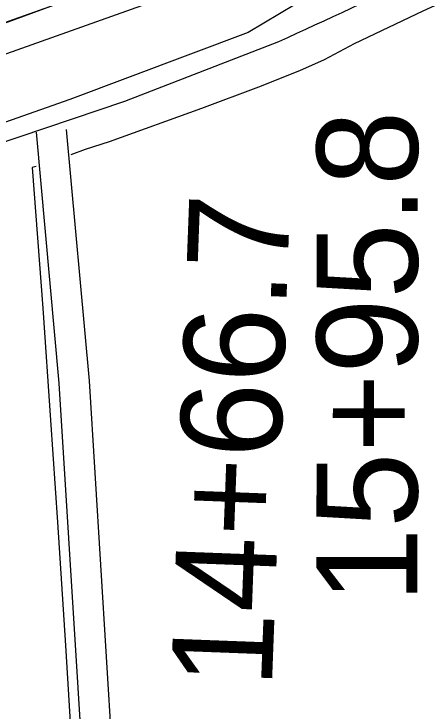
# Model space of a CAD drawing. Extents: x 3598634 to 3636690, y 517270 to 542944.
# Drawn here: x 3616071 to 3616487, y 533016 to 533706 of the extents above; entities that cross this region are included whole.
import ezdxf

# ---------------------------------------------------------------- set-up
doc = ezdxf.new("R2010")
doc.units = 0
for name, color, linetype in [('V-FLOD-BASE', 7, 'Continuous'), ('V-LEVE-TOET', 7, 'Continuous'), ('V-ROAD-CNTR', 7, 'Continuous'), ('V-SURV-IDEN', 7, 'Continuous'), ('V-SURV-LINE', 7, 'Continuous'), ('V-TOPO-SHOR', 7, 'Continuous')]:
    doc.layers.add(name, color=color, linetype=linetype)

msp = doc.modelspace()

# ---------------------------------------------------------------- linework, layer by layer
at = {"layer": 'V-FLOD-BASE'}
msp.add_lwpolyline([(3615916.2, 533643.64), (3616121.2, 533718.58), (3616251.96, 533763.07), (3616285.27, 533775.73), (3616312.97, 533790.9), (3616329.46, 533805.26), (3616354.56, 533830.1), (3616377.89, 533852.14), (3616396.17, 533865.48), (3616413.2, 533874.49), (3616432.52, 533883.25), (3616454.66, 533890.24), (3616480.11, 533896.49), (3616546.79, 533913.13), (3616590.06, 533923.04)], dxfattribs=at)
at = {"layer": 'V-LEVE-TOET'}
msp.add_lwpolyline([(3616566.31, 533821.72), (3616442.59, 533770.94), (3616303, 533687.75), (3616126.41, 533621.43), (3615917.02, 533547.81), (3615721.9, 533470.95), (3615586.21, 533423.17), (3615467.51, 533385.14), (3615352.17, 533340.26), (3615341, 533334.6), (3615300.4, 533307.41), (3615166.67, 533223.74), (3615120.48, 533196.52), (3615036.41, 533158.93), (3614899.47, 533103.75), (3614754.9, 533048.79), (3614507.14, 532961.23), (3614278.74, 532870.97)], dxfattribs=at)
at = {"layer": 'V-ROAD-CNTR'}
for points in [[(3615290.25, 533272.66), (3615362.17, 533326.32), (3615477.5, 533370.56), (3615666.04, 533436.43), (3615802.13, 533489.97), (3615962.84, 533543.27), (3616050.53, 533575.94), (3616180.8, 533619.54), (3616333.31, 533678.73)], [(3616092.94, 533589.11), (3616115.49, 533340.57), (3616143.72, 532885.83), (3616176.93, 532388.23), (3616204.47, 532029.77), (3616235.77, 531556.29), (3616272.53, 531552.16)], [(3616122.82, 533591.82), (3616145.41, 533342.85), (3616173.66, 532887.76), (3616206.85, 532390.37), (3616234.39, 532031.91), (3616264.05, 531583.3), (3616311.86, 531577.92), (3616420.8, 531586.54), (3616622.26, 531600.86)]]:
    msp.add_lwpolyline(points, dxfattribs=at)
msp.add_arc((3612143.4, 542875.84), 10106.55, 294.492524, 295.38668, dxfattribs=at)
at = {"layer": 'V-SURV-LINE'}
for points in [[(3615352.35, 533445.8), (3616192.05, 533743.96)], [(3616202.08, 533715.69), (3615362.38, 533417.53)]]:
    msp.add_lwpolyline(points, dxfattribs=at)
at = {"layer": 'V-TOPO-SHOR'}
for points in [[(3616617.21, 533773.85), (3616570.82, 533753.04), (3616538.13, 533737.38), (3616476.03, 533708.86), (3616407.86, 533676.25), (3616378.21, 533660.6), (3616353.88, 533649.81), (3616313.06, 533633.59), (3616256.77, 533612.47), (3616165.22, 533579.49), (3616141.64, 533571.75), (3616127.4, 533566.57)], [(3616093.02, 533554.91), (3616088.95, 533554.22), (3616099.72, 533414.79), (3616107.25, 533303.99), (3616114.22, 533203.12), (3616122.06, 533081.23), (3616129.95, 532950.95), (3616140.92, 532825.33), (3616149.82, 532698.15), (3616161.17, 532546.73), (3616171.01, 532439.56), (3616185.43, 532274.21)]]:
    msp.add_lwpolyline(points, dxfattribs=at)

# ---------------------------------------------------------------- texts
at = {"layer": 'V-SURV-IDEN'}
for s, rotation, p in [('15+95.8', 89.95275, (3616470.57, 533123.18)), ('14+66.7', 87.84238, (3616326.38, 533038.66))]:
    msp.add_text(s, height=100, rotation=rotation, dxfattribs=at).set_placement(p)

doc.saveas('drawing.dxf')
